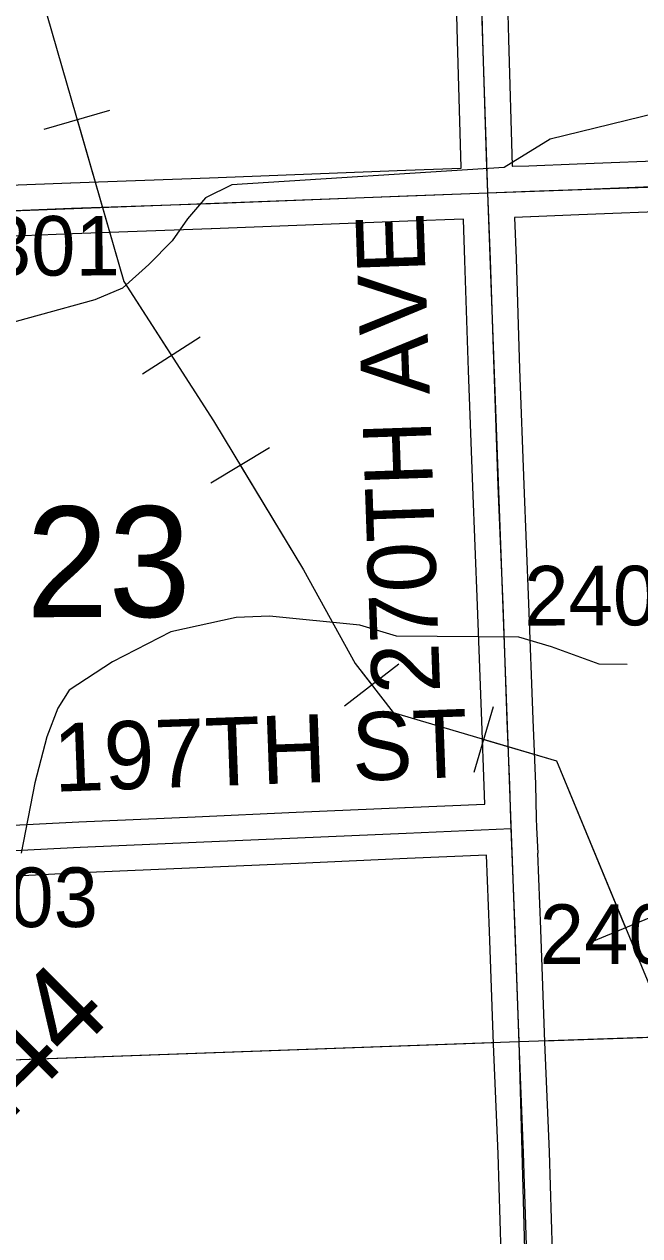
# Model space of a CAD drawing. Extents: x 128.7 to 185.5, y -21.4 to 12.6.
# Drawn here: x 150.551 to 151.274, y -5.403 to -3.98 of the extents above; entities that cross this region are included whole.
import ezdxf

# ---------------------------------------------------------------- set-up
doc = ezdxf.new("R2010")
doc.units = 0
for name, color, linetype in [('tdCoHydroRiver', 7, 'Continuous'), ('tdCoPipe', 7, 'Continuous'), ('tdCoSecRdNmbr', 7, 'Continuous'), ('tdCoSecRdTxt', 7, 'Continuous'), ('tdCoSecRteBand', 7, 'Continuous'), ('tdCoSecRteCL', 7, 'Continuous'), ('tdCoSectLine', 7, 'Continuous'), ('tdCoSectLinePart', 7, 'Continuous'), ('tdCoSectNmbr', 7, 'Continuous'), ('tdCoSurfAsphalt', 7, 'Continuous'), ('tdCoSurfGravel', 7, 'Continuous'), ('tdStHwyPriRefPost1', 7, 'Continuous')]:
    doc.layers.add(name, color=color, linetype=linetype)

msp = doc.modelspace()

# ---------------------------------------------------------------- linework, layer by layer
at = {"layer": 'tdCoHydroRiver'}
for points in [[(151.3113, -4.0798), (151.1689, -4.1147), (151.1148, -4.1481), (150.7951, -4.1685), (150.7641, -4.1838), (150.7428, -4.2082), (150.7247, -4.2341), (150.6973, -4.2619), (150.6667, -4.2897), (150.634, -4.3035), (150.5027, -4.3396)], [(151.2595, -4.7318), (151.2263, -4.7314), (151.1704, -4.7112), (151.1321, -4.6999), (150.9885, -4.6985), (150.9454, -4.6858), (150.8393, -4.6752), (150.7999, -4.6766), (150.7232, -4.6934), (150.6549, -4.7289), (150.604, -4.7622), (150.5905, -4.7832), (150.5775, -4.8168), (150.5635, -4.8709), (150.5474, -4.9535)]]:
    msp.add_lwpolyline(points, dxfattribs=at)
at = {"layer": 'tdCoPipe'}
for p, q in [((150.5745, -4.103), (150.6518, -4.0807)), ((150.6901, -4.3906), (150.7579, -4.347)), ((150.7703, -4.5184), (150.8392, -4.4769)), ((150.9274, -4.7806), (150.9911, -4.7311)), ((151.0794, -4.8585), (151.1023, -4.7814)), ((151.2201, -5.0566), (151.2946, -5.0258))]:
    msp.add_line(p, q, dxfattribs=at)
for points in [[(148.6284, 1.2813), (148.7667, 0.7397), (148.8239, 0.5169), (149.0454, 0.2655), (149.1111, 0.0311), (149.7815, -1.9917), (149.8869, -2.2086), (150.0884, -2.36), (150.353, -3.1907), (150.6682, -4.2821), (150.7734, -4.4455), (150.8791, -4.6209), (150.9399, -4.7309), (150.9845, -4.7883), (151.1763, -4.8453), (151.8715, -6.5252), (151.9475, -6.6623), (151.9951, -7.1544), (151.9928, -7.2474), (152.3334, -7.551)], [(150.6132, -4.0918), (150.6682, -4.2821), (150.724, -4.3688)], [(150.8048, -4.4976), (150.8791, -4.6209), (150.9399, -4.7309), (150.9592, -4.7558)], [(151.0909, -4.8199), (151.1763, -4.8453), (151.2574, -5.0412)]]:
    msp.add_lwpolyline(points, dxfattribs=at)
at = {"layer": 'tdCoSecRteBand'}
for points in [[(151.308, -2.7007), (151.1932, -2.7047), (151.0774, -2.7094), (151.0774, -2.7094), (151.0795, -2.7792), (151.0837, -2.9179), (151.0888, -3.0422), (151.0889, -3.0425), (151.0889, -3.0427), (151.0926, -3.1778), (151.0965, -3.311), (151.1027, -3.4553), (151.1027, -3.4554), (151.1027, -3.4555), (151.1083, -3.6242), (151.1083, -3.6243), (151.1083, -3.6244), (151.112, -3.7604), (151.1167, -3.8775), (151.1167, -3.8777), (151.1167, -3.8779), (151.1199, -3.9973), (151.1244, -4.1462), (151.1244, -4.1467)], [(150.4517, -4.1721), (150.6055, -4.166), (150.6056, -4.166), (150.6057, -4.166), (150.7686, -4.1603), (150.9994, -4.1512), (150.9994, -4.1512), (150.9995, -4.1512), (151.0644, -4.1489), (151.0644, -4.1485), (151.0644, -4.1484), (151.0644, -4.1482), (151.06, -3.999), (151.06, -3.999), (151.06, -3.9989), (151.0568, -3.8797)], [(151.1244, -4.1467), (151.1245, -4.1467), (151.1437, -4.146), (151.2004, -4.1438), (151.4408, -4.1342)], [(151.443, -4.1941), (151.2027, -4.2037), (151.2027, -4.2037), (151.2027, -4.2037), (151.146, -4.206), (151.1459, -4.206), (151.1459, -4.206), (151.1268, -4.2067), (151.1288, -4.2548), (151.1288, -4.255), (151.1288, -4.2551), (151.133, -4.3845), (151.1379, -4.521), (151.1436, -4.6603), (151.1436, -4.6603), (151.1436, -4.6604), (151.1485, -4.7965), (151.1515, -4.8724), (151.1515, -4.8726), (151.1515, -4.8728), (151.1525, -4.9123), (151.1529, -4.9236), (151.1542, -4.9535), (151.1541, -4.9535), (151.1541, -4.9536), (151.1576, -5.043), (151.1577, -5.0431), (151.1577, -5.0432), (151.1623, -5.1758), (151.1675, -5.3044), (151.1675, -5.3045), (151.1675, -5.3047), (151.1724, -5.4614)], [(150.4456, -4.9253), (150.6151, -4.9167), (150.6152, -4.9167), (150.6153, -4.9167), (150.7517, -4.9108), (150.8706, -4.9056), (150.9983, -4.8999), (150.9983, -4.8999), (150.9984, -4.8999), (151.0918, -4.8961), (151.0918, -4.896), (151.0921, -4.896), (151.0915, -4.8745), (151.0886, -4.7987), (151.0886, -4.7987), (151.0836, -4.6626), (151.078, -4.5234), (151.078, -4.5233), (151.078, -4.5232), (151.073, -4.3865), (151.073, -4.3865), (151.0688, -4.2572), (151.0669, -4.209), (151.0669, -4.2088), (151.0017, -4.2111), (150.7709, -4.2203), (150.7708, -4.2203), (150.7708, -4.2203), (150.6078, -4.2259), (150.454, -4.2321)], [(151.1125, -5.4634), (151.1076, -5.3067), (151.1024, -5.1781), (151.1024, -5.178), (151.1024, -5.1779), (151.0977, -5.0453), (151.0942, -4.956), (151.0009, -4.9599), (150.8732, -4.9656), (150.8732, -4.9656), (150.8732, -4.9656), (150.7543, -4.9707), (150.7543, -4.9707), (150.7543, -4.9707), (150.618, -4.9766), (150.4485, -4.9853)]]:
    msp.add_lwpolyline(points, dxfattribs=at)
at = {"layer": 'tdCoSecRteCL'}
for points in [[(151.0956, -4.1778), (151.0944, -4.1473), (151.0899, -3.9981), (151.0867, -3.8787), (151.082, -3.7614), (151.0783, -3.6252), (151.0727, -3.4566), (151.0665, -3.312), (151.0626, -3.1786), (151.0589, -3.0435), (151.0537, -2.919), (151.0495, -2.7801), (151.0465, -2.6803)], [(151.0956, -4.1778), (151.1448, -4.176), (151.2015, -4.1738), (151.442, -4.1642), (151.6107, -4.1592), (151.7986, -4.1523), (151.9399, -4.1471), (152.0812, -4.1432), (152.0914, -4.1427)], [(149.8229, -4.2241), (149.8549, -4.2234), (149.9144, -4.2216), (149.9145, -4.2216), (149.9322, -4.2211), (149.9409, -4.2208), (149.9493, -4.2205), (149.9999, -4.219), (150.0919, -4.2158), (150.2025, -4.212), (150.3367, -4.2061), (150.4528, -4.2021), (150.6067, -4.196), (150.7697, -4.1903), (151.0006, -4.1812), (151.0956, -4.1778)], [(151.1229, -4.9248), (151.1225, -4.9133), (151.1215, -4.8736), (151.1185, -4.7976), (151.1136, -4.6615), (151.1079, -4.5221), (151.103, -4.3855), (151.0988, -4.2561), (151.0956, -4.1778)], [(150.447, -4.9553), (150.6166, -4.9467), (150.753, -4.9408), (150.8719, -4.9356), (150.9996, -4.9299), (151.1229, -4.9248)], [(151.1597, -6.1803), (151.1583, -6.1276), (151.156, -6.0629), (151.1543, -5.9724), (151.1538, -5.9182), (151.1548, -5.9088), (151.156, -5.8869), (151.1555, -5.8329), (151.1509, -5.7031), (151.1472, -5.5756), (151.1425, -5.4625), (151.1375, -5.3056), (151.1324, -5.1769), (151.1277, -5.0442), (151.1229, -4.9248)]]:
    msp.add_lwpolyline(points, dxfattribs=at)
at = {"layer": 'tdCoSectLine'}
for points in [[(151.0622, -3.178), (151.0952, -4.1778)], [(151.0952, -4.1778), (152.091, -4.1427)], [(150.0916, -4.2158), (151.0952, -4.1778)], [(151.0952, -4.1778), (151.1319, -5.1749)], [(151.1319, -5.1749), (152.1259, -5.1413)], [(150.1112, -5.2117), (151.1319, -5.1749)], [(151.1319, -5.1749), (151.1593, -6.1803)]]:
    msp.add_lwpolyline(points, dxfattribs=at)
at = {"layer": 'tdCoSectLinePart'}
for points in [[(151.1623, -5.1739), (152.0962, -5.1423)], [(150.1112, -5.2117), (151.1022, -5.176)]]:
    msp.add_lwpolyline(points, dxfattribs=at)
at = {"layer": 'tdCoSurfAsphalt'}
msp.add_lwpolyline([(150.0919, -4.2158), (150.2025, -4.212), (150.3367, -4.2061), (150.4528, -4.2021), (150.6067, -4.196), (150.7697, -4.1903), (151.0006, -4.1812), (151.0956, -4.1778), (151.1448, -4.176), (151.2015, -4.1738), (151.442, -4.1642), (151.6107, -4.1592), (151.7986, -4.1523), (151.9399, -4.1471), (152.0812, -4.1432), (152.0914, -4.1427), (152.2516, -4.1355), (152.3828, -4.1301), (152.5162, -4.1242), (152.6336, -4.1198), (152.8634, -4.1092), (153.0141, -4.103), (153.0749, -4.1004)], dxfattribs=at)
at = {"layer": 'tdCoSurfGravel'}
for points in [[(151.1425, -5.4625), (151.1375, -5.3056), (151.1324, -5.1769), (151.1277, -5.0442), (151.1229, -4.9248), (151.1225, -4.9133), (151.1215, -4.8736), (151.1185, -4.7976), (151.1136, -4.6615), (151.1079, -4.5221), (151.103, -4.3855), (151.0988, -4.2561), (151.0956, -4.1778), (151.0944, -4.1473), (151.0899, -3.9981), (151.0867, -3.8787)], [(150.2979, -4.9609), (150.3286, -4.9598), (150.447, -4.9553), (150.6166, -4.9467), (150.753, -4.9408), (150.8719, -4.9356), (150.9996, -4.9299), (151.1229, -4.9248)]]:
    msp.add_lwpolyline(points, dxfattribs=at)

# ---------------------------------------------------------------- texts
at = {"layer": 'tdCoSecRdNmbr'}
for s, rotation, p in [('2301', 0.1142, (150.4551, -4.2753)), ('2402', 0.1147, (151.1384, -4.6862)), ('2303', 0.1142, (150.4295, -5.0407)), ('2404', 0.1147, (151.1567, -5.0838))]:
    msp.add_text(s, height=0.07, rotation=rotation, dxfattribs=at).set_placement(p)
at = {"layer": 'tdCoSecRdTxt'}
for s, rotation, p in [('270TH AVE', 92, (151.0397, -4.7649)), ('197TH ST', 2.0677, (150.5865, -4.8815))]:
    msp.add_text(s, height=0.08, rotation=rotation, dxfattribs=at).set_placement(p)
at = {"layer": 'tdCoSectNmbr'}
msp.add_text('23', height=0.13, rotation=0.1142, dxfattribs=at).set_placement((150.5534, -4.6764))
at = {"layer": 'tdStHwyPriRefPost1'}
msp.add_text('‒‒144', height=0.1, rotation=45, dxfattribs=at).set_placement((150.3932, -5.4093))

doc.saveas('drawing.dxf')
